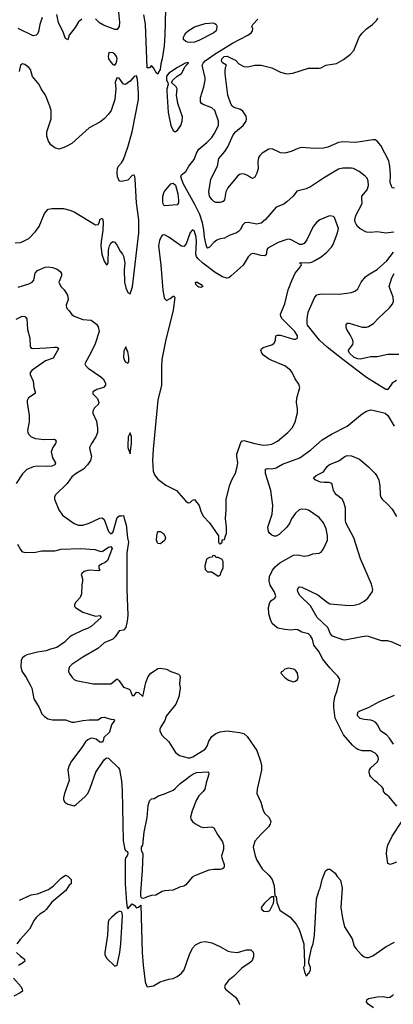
# Model space of a CAD drawing. Header units: inches. Extents: x 1384664 to 1536621, y 460766 to 646467.
# Tile 323 of 488: x 1511923 to 1515400, y 516908 to 526074. Entities that reach past the tile are written whole.
import ezdxf

# ---------------------------------------------------------------- set-up
doc = ezdxf.new("R2010")
doc.units = ezdxf.units.IN
doc.header["$MEASUREMENT"] = 0
doc.layers.add('B5511', color=7, linetype='Continuous')
doc.layers.add('B5512', color=7, linetype='Continuous')

msp = doc.modelspace()

# ---------------------------------------------------------------- linework, layer by layer
at = {"layer": 'B5511', "color": 5}
for points, elevation in [([(1511949, 520000), (1511983.8, 519950), (1512027.2, 519870), (1512035.3, 519850), (1512054.6, 519750), (1512103.1, 519670), (1512130, 519610.6), (1512150, 519590.4), (1512186, 519566), (1512230, 519556.5), (1512350, 519554.9), (1512410, 519533.4), (1512430, 519533.1), (1512510, 519550.3), (1512570, 519557.4), (1512650, 519555.3), (1512683.2, 519576.8), (1512710, 519580.5), (1512770, 519563.1), (1512799.3, 519559.3), (1512806.8, 519550), (1512778, 519510), (1512757.9, 519442.1), (1512706, 519390), (1512698.8, 519361.2), (1512691.1, 519348.9), (1512670, 519348.7), (1512634.8, 519374.8), (1512610, 519383.7), (1512590, 519385.1), (1512556.3, 519370), (1512534.4, 519350), (1512501.8, 519298.2), (1512405.5, 519170), (1512383.8, 519130), (1512372.7, 519090), (1512383, 518990), (1512340.5, 518870), (1512330.7, 518830), (1512331, 518810), (1512344.7, 518790), (1512370.6, 518770.6), (1512430, 518754.8), (1512450, 518766.8), (1512530, 518838), (1512556.2, 518870), (1512579.3, 518920.7), (1512632.7, 519070), (1512710, 519184.7), (1512730, 519202), (1512750, 519198), (1512844, 519110), (1512852.4, 519092.4), (1512869.3, 518989.3), (1512876.4, 518896.4), (1512885.2, 518430), (1512900.8, 518350), (1512910, 518338), (1512925.5, 518330), (1512928.6, 518310), (1512922.5, 518290), (1512908.5, 518271.5), (1512906.2, 518250), (1512906, 518030), (1512916.7, 517856.7), (1512922.8, 517810), (1512930, 517798), (1512970, 517842), (1512990, 517832), (1513010, 517804.7), (1513030, 517812), (1513050, 517832), (1513064.5, 517390), (1513072.2, 517272.2), (1513090, 517116), (1513102.5, 517082.5), (1513110, 517070.7), (1513170, 517079.1), (1513230, 517117.3), (1513310, 517141.6), (1513350, 517148.9), (1513390, 517166.5), (1513410, 517180.9), (1513430, 517198), (1513452.9, 517230), (1513502.2, 517370), (1513530, 517431.8), (1513558.4, 517461.6), (1513610, 517485.4), (1513650, 517492.4), (1513710, 517479.7), (1513786.4, 517446.4), (1513862.9, 517402.9), (1513890, 517395.2), (1513950, 517391.3), (1514034.2, 517414.2), (1514074.2, 517414.2), (1514094.6, 517394.6), (1514098.5, 517378.5), (1514098, 517350), (1514082, 517310), (1514059.1, 517290), (1513990, 517245.7), (1513914.3, 517165.7), (1513866.4, 517130), (1513836.4, 517090), (1513830.4, 517070), (1513838, 517050), (1513930, 516973.1), (1513960.3, 516930), (1513970, 516906)], 720), ([(1512382, 520000), (1512385.3, 519990), (1512410.3, 519950.3), (1512430, 519932.7), (1512450, 519922.4), (1512607.6, 519892.4), (1512770, 519890.3), (1512830, 519937.3), (1512850, 519919.1), (1512890, 519859.5), (1512941.6, 519841.6), (1512952.8, 519832.8), (1512970, 519782), (1512990, 519782), (1513010, 519812), (1513028.4, 519811.6), (1513070, 519774), (1513097.2, 519902.8), (1513119.2, 519960.8), (1513145.1, 519990), (1513160, 520000)], 740), ([(1513348.6, 520000), (1513401, 519981), (1513411.3, 519971.3), (1513417.3, 519957.3), (1513410.4, 519890), (1513417.6, 519850), (1513404.9, 519770), (1513377.4, 519702.6), (1513286.4, 519590), (1513275.3, 519550), (1513235.3, 519490), (1513228.4, 519470), (1513228, 519450), (1513250.4, 519410.4), (1513310, 519350.8), (1513372.5, 519252.5), (1513410, 519225.5), (1513490, 519202), (1513510, 519200.9), (1513533.6, 519210), (1513650, 519283.1), (1513667.2, 519310), (1513682, 519358), (1513710, 519400.4), (1513747, 519430), (1513790, 519445.8), (1513853.3, 519453.3), (1513970, 519439.6), (1514010, 519428.7), (1514041.2, 519401.2), (1514130.4, 519270), (1514165.5, 519170), (1514173.4, 519130), (1514172.2, 519087.8), (1514132.4, 518910), (1514130.6, 518870), (1514167.7, 518790), (1514190, 518711.3), (1514204.7, 518684.7), (1514245.8, 518645.8), (1514259.1, 518610), (1514254.9, 518585.1), (1514239.9, 518560.1), (1514167.7, 518490), (1514112.3, 518427.7), (1514097.1, 518370), (1514114.9, 518290), (1514130.4, 518250), (1514179.3, 518170), (1514243.1, 518110), (1514272.4, 518070), (1514290.6, 518009.4), (1514298, 517918), (1514310, 517912), (1514316.8, 517856.8), (1514345.5, 517785.5), (1514438.8, 517718.8), (1514495.2, 517655.2), (1514525.2, 517605.2), (1514566, 517470), (1514566, 517430), (1514571.3, 517410), (1514572, 517270), (1514564.7, 517250), (1514572, 517210), (1514590, 517174), (1514602, 517178), (1514606, 517190), (1514618, 517202), (1514628.7, 517230), (1514628.7, 517250), (1514615.3, 517290), (1514615.3, 517310), (1514639, 517430), (1514652.7, 517470), (1514666, 517550), (1514686.6, 517890), (1514709.4, 517970.6), (1514719, 517990), (1514739, 518070), (1514770, 518151.3), (1514790, 518164.7), (1514810, 518164.7), (1514819.8, 518159.8), (1514858, 518130), (1514877.3, 518097.3), (1514910, 518062), (1514924, 517990), (1514910.4, 517810), (1514926.4, 517710), (1514946.4, 517630), (1515016.3, 517516.3), (1515035.5, 517450), (1515050, 517426.8), (1515101, 517370), (1515130, 517350.7), (1515150, 517344), (1515170, 517344), (1515210, 517360.5), (1515333.9, 517446.1), (1515410, 517486.4)], 740), ([(1514357.3, 520000), (1514354, 519990), (1514390.9, 519950.9), (1514425.2, 519925.2), (1514470, 519910.8), (1514490, 519916), (1514509.3, 519930.7), (1514513.2, 519950), (1514509.4, 519990), (1514502.2, 520000)], 760), ([(1515431.8, 518751.8), (1515360.2, 518840.2), (1515330, 518864), (1515308.7, 518890), (1515308, 518910), (1515295.3, 518930), (1515254, 518970), (1515227.3, 518987.3), (1515190, 519025.2), (1515181, 519041), (1515174, 519070), (1515177, 519090), (1515189.3, 519110), (1515253.9, 519166.1), (1515261.1, 519190), (1515257.7, 519210), (1515246, 519230), (1515230, 519244.7), (1515190, 519266.9), (1515110, 519268.6), (1515070, 519281.2), (1515050, 519292.5), (1515018.7, 519318.7), (1514937.3, 519417.3), (1514859.4, 519570), (1514846.8, 519670), (1514846.9, 519710), (1514855.6, 519770), (1514877.7, 519830), (1514900.9, 519930), (1514898.4, 519938.4), (1514883, 519963), (1514847.5, 520000)], 740), ([(1515402, 519330), (1515365.7, 519385.7), (1515337.4, 519417.4), (1515285.1, 519450), (1515254, 519510), (1515236.3, 519530), (1515210, 519546.6), (1515191.7, 519551.7), (1515130, 519557.6), (1515090.8, 519569.2), (1515066, 519594), (1515065.2, 519610), (1515072.7, 519630), (1515082.3, 519637.7), (1515170.5, 519669.5), (1515270, 519727.6), (1515410, 519786)], 720), ([(1515430, 518229.7), (1515390, 518214.5), (1515369.5, 518209.5), (1515350, 518218), (1515335.1, 518310), (1515338.7, 518350), (1515348.6, 518390), (1515390, 518472.7), (1515479.6, 518610)], 740), ([(1511922.5, 517877.5), (1512030, 517928.4), (1512090, 517937.6), (1512190, 517977.8), (1512238.9, 518010), (1512310, 518082), (1512350, 518110.6), (1512370, 518102), (1512402, 518070), (1512403.6, 518063.6), (1512401, 518030), (1512384.7, 518015.3), (1512353.1, 517966.9), (1512222.1, 517857.9), (1512170, 517790.8), (1512150, 517772.4), (1512110, 517747.3), (1512079.8, 517720.2), (1512057.8, 517690), (1512013.3, 517606.7), (1511926.4, 517510), (1511897.3, 517470)], 680), ([(1511894, 517390), (1511930, 517355.8), (1511968, 517328), (1511970.4, 517310), (1511950.5, 517290), (1511911.4, 517268.6)], 680), ([(1511864.9, 517150), (1511936.9, 517070), (1511947.2, 517050), (1511948.5, 517030), (1511926.8, 517013.2), (1511870, 516983.2)], 680), ([(1515215.2, 516875.2), (1515165.6, 516910), (1515149.6, 516930), (1515152.3, 516950), (1515170, 516961.3), (1515250, 516978.5), (1515310, 516980.3), (1515350, 516972.2), (1515366, 516974), (1515391.3, 516988.7), (1515400.5, 516999.5)], 720)]:
    msp.add_lwpolyline(points, dxfattribs=dict(at, elevation=elevation))
for points, elevation in [([(1513630, 518552.7), (1513710, 518560.4), (1513730.4, 518550), (1513763.8, 518490), (1513810, 518420.5), (1513821.3, 518390), (1513820.2, 518350), (1513802.4, 518290), (1513804, 518270), (1513826.3, 518210), (1513827, 518190), (1513822, 518178), (1513811.5, 518168.5), (1513790, 518162.2), (1513730, 518162.9), (1513684.8, 518155.2), (1513550, 518103), (1513529.1, 518090.9), (1513470, 518021.2), (1513450, 518006), (1513410, 517997), (1513350, 517971.8), (1513270, 517963.6), (1513250, 517957.6), (1513190, 517925.1), (1513150, 517921.6), (1513110, 517909.6), (1513090, 517897.6), (1513070, 517892.7), (1513058, 517898), (1513051.6, 517911.6), (1513049.7, 517949.7), (1513066.2, 518153.8), (1513071.6, 518310), (1513060.7, 518330), (1513057.3, 518350), (1513058.1, 518370), (1513070.2, 518390), (1513080.4, 518510), (1513110, 518645.5), (1513120, 518760), (1513130, 518801.6), (1513150, 518820.5), (1513175.9, 518824.1), (1513215.3, 518850), (1513270, 518866.7), (1513350, 518902), (1513370, 518915.3), (1513416.7, 518963.3), (1513464.1, 518995.9), (1513506.9, 519033.1), (1513535.1, 519050), (1513570, 519064.7), (1513673, 519073), (1513678.8, 519070), (1513683.8, 519050), (1513657.4, 518970), (1513644.9, 518910), (1513631.2, 518888.8), (1513591.1, 518848.9), (1513570, 518812), (1513527.2, 518710), (1513513.4, 518650), (1513517.3, 518630), (1513530.8, 518610), (1513552.3, 518592.3), (1513610, 518560.5)], 720), ([(1514270, 517908.7), (1514250, 517897.2), (1514201, 517850), (1514171.3, 517810), (1514178, 517790), (1514195.3, 517775.3), (1514230, 517771), (1514250, 517781), (1514283.7, 517850), (1514289.2, 517870), (1514287.3, 517907.3)], 740), ([(1512855.3, 517775.3), (1512830, 517763.5), (1512780.4, 517719.6), (1512752.4, 517690), (1512746.1, 517673.9), (1512741.3, 517550), (1512715.8, 517390), (1512716.4, 517370), (1512730, 517338.8), (1512810, 517264), (1512830, 517273.4), (1512833.9, 517286.1), (1512855.5, 517390), (1512864.5, 517470), (1512880.5, 517730), (1512877.6, 517757.6), (1512869.6, 517769.6)], 720)]:
    msp.add_lwpolyline(points, close=True, dxfattribs=dict(at, elevation=elevation))
at = {"layer": 'B5512', "color": 5}
for points, elevation in [([(1513283.5, 526296.5), (1513273.8, 525930), (1513267.1, 525830), (1513250, 525709), (1513236.7, 525663.3), (1513230, 525608.7), (1513215.2, 525584.8), (1513210, 525566), (1513196.4, 525576.4), (1513170, 525626), (1513150, 525646), (1513130, 525626), (1513110, 525626), (1513093.7, 526033.7), (1513079.7, 526119.7)], 740), ([(1512842.7, 526142.7), (1512853.6, 526050), (1512850.1, 526009.9), (1512830, 525981.6), (1512810, 525981.9), (1512703.2, 526023.2), (1512665.6, 526045.6), (1512630, 526080.5)], 740), ([(1512133.2, 526093.2), (1512110.4, 526029.6), (1512097.6, 525962.4), (1512090, 525942), (1512078, 525930), (1512050, 525922.7), (1511910, 525991.2)], 740), ([(1512500.3, 526079.7), (1512470, 526054), (1512438.8, 526001.2), (1512382.8, 525930), (1512370, 525886), (1512350, 525898), (1512325.8, 525965.8), (1512283.8, 526043.8), (1512270, 526122)], 740), ([(1515404.7, 524095.3), (1515330, 524087), (1515250, 524097.6), (1515190, 524093.8), (1515150, 524096.8), (1515090, 524126.3), (1515068.1, 524148.1), (1515054.3, 524170), (1515045, 524190), (1515042.5, 524210), (1515050.4, 524249.6), (1515103.2, 524350), (1515109, 524370), (1515105.5, 524410), (1515108.3, 524430), (1515158, 524490), (1515168.6, 524530), (1515167.1, 524570), (1515157.1, 524597.1), (1515138.2, 524618.2), (1515082, 524662), (1515030, 524687.2), (1515010, 524691), (1514930, 524691), (1514890, 524681.1), (1514750, 524597.7), (1514630, 524518), (1514590, 524499.6), (1514502.6, 524477.4), (1514467.7, 524430), (1514410, 524377), (1514382.6, 524357.4), (1514310, 524327.3), (1514210, 524213), (1514170, 524180.7), (1514130, 524169.6), (1514050, 524187.1), (1514018.6, 524181.4), (1513997.7, 524162.3), (1513977.8, 524122.2), (1513958.6, 524101.4), (1513939.3, 524090), (1513873.7, 524066.3), (1513830, 524038.7), (1513790, 524034.7), (1513758, 524022), (1513730, 523999.6), (1513690, 523955.1), (1513670, 523946.6), (1513667.6, 523950), (1513657, 523977), (1513642.2, 524050), (1513637, 524117), (1513623.9, 524183.9), (1513598.8, 524258.8), (1513554.3, 524354.3), (1513444.5, 524550), (1513422.9, 524610), (1513429.2, 524630), (1513470, 524661.6), (1513497.4, 524710), (1513546.4, 524773.6), (1513567.9, 524830), (1513590, 524868.8), (1513666, 524930), (1513710, 524975.8), (1513734.5, 525010), (1513773.1, 525090), (1513772.1, 525130), (1513738.3, 525230), (1513712.7, 525252.7), (1513630, 525283.5), (1513614.8, 525294.8), (1513605.1, 525310), (1513605.6, 525350), (1513636.9, 525450), (1513649.7, 525510), (1513648.2, 525531.8), (1513620.3, 525650), (1513629.2, 525670), (1513647.8, 525690), (1513742.6, 525757.4), (1513903.7, 525856.2), (1514047.6, 525930), (1514077, 525950), (1514089.5, 525970), (1514092.3, 525990), (1514083.7, 526010), (1514093.3, 526030), (1514139.8, 526080.2)], 740), ([(1515410, 524504.5), (1515390, 524509.6), (1515370, 524558), (1515373.1, 524630), (1515368.8, 524708.8), (1515358.7, 524758.7), (1515282.4, 524902.4), (1515250, 524941.6), (1515230, 524954.7), (1515210, 524956.9), (1515051.5, 524931.5), (1514930, 524938), (1514890, 524930.8), (1514790, 524888.4), (1514750, 524876.9), (1514670, 524873.3), (1514550, 524882.6), (1514510, 524874.7), (1514450, 524845.7), (1514390, 524831.1), (1514350, 524834.7), (1514273, 524873), (1514242.8, 524870), (1514178.4, 524830), (1514158, 524810), (1514145.5, 524790), (1514138.6, 524750), (1514142.3, 524690), (1514130, 524645.2), (1514110, 524606.6), (1514090, 524595.1), (1514070, 524603.7), (1514044.4, 524624.4), (1514016.4, 524636.4), (1513990, 524638.3), (1513970, 524632.8), (1513950, 524618.7), (1513859.6, 524510), (1513842.4, 524470), (1513830, 524396), (1513818, 524382), (1513790, 524371.3), (1513750, 524371.6), (1513730, 524381.6), (1513710, 524399.7), (1513689.8, 524430), (1513682.6, 524470), (1513703.1, 524590), (1513763.1, 524710), (1513777.5, 524782.5), (1513833, 524847), (1513861, 524890), (1513910, 525003.2), (1513931.4, 525028.6), (1514003.5, 525090), (1514030.4, 525129.6), (1514034.5, 525150), (1514030, 525175.1), (1514000.8, 525220.8), (1513976.7, 525236.7), (1513917.8, 525257.8), (1513902, 525270), (1513888.9, 525290), (1513860.4, 525370), (1513835.3, 525570), (1513834.7, 525605.3), (1513841.5, 525638.5), (1513848, 525650), (1513810, 525673.2), (1513801.6, 525690), (1513804.7, 525710), (1513827, 525730), (1513853, 525733), (1513910, 525707.7), (1513930, 525695.5), (1513962.3, 525662.3), (1514010, 525637.7), (1514045.4, 525634.6), (1514110, 525649.2), (1514170, 525651.6), (1514270, 525626.3), (1514350, 525586.4), (1514410, 525570.4), (1514463.9, 525576.1), (1514610, 525623), (1514710, 525621.3), (1514730, 525627), (1514773.2, 525650), (1514870, 525666.7), (1514937.3, 525702.7), (1514997.7, 525750), (1515032, 525788), (1515082.8, 525910), (1515110, 525948.8), (1515150.6, 525989.4), (1515207.6, 526030), (1515246.3, 526070), (1515256.4, 526090)], 720), ([(1511882, 523998), (1511930, 524000.7), (1511966.3, 524013.7), (1512010, 524038), (1512070, 524102), (1512104, 524150), (1512154, 524270), (1512189, 524310), (1512222.4, 524317.6), (1512330, 524316), (1512390, 524301.5), (1512430, 524283.6), (1512630, 524164.9), (1512652.9, 524167.1), (1512666.9, 524190), (1512670, 524214.8), (1512690, 524226), (1512697.6, 524210), (1512699.6, 524190), (1512695.6, 524110), (1512680.1, 524010), (1512678.8, 523970), (1512688.8, 523890), (1512710, 523824.9), (1512730, 523790.8), (1512741.2, 523798.8), (1512747, 523813), (1512749.8, 523930), (1512760.4, 523970), (1512770, 523993), (1512789.8, 524010.2), (1512810, 524001.6), (1512831.6, 523971.6), (1512857.6, 523917.6), (1512880.7, 523890), (1512890, 523871.3), (1512900.3, 523810), (1512894.7, 523745.3), (1512897.6, 523630), (1512910, 523578.8), (1512930, 523533.4), (1512950, 523520.7), (1512971.7, 523588.3), (1513031.9, 524090), (1513030.5, 524210.5), (1513008.9, 524370), (1512998.8, 524590), (1512994.4, 524614.4), (1512990, 524626.3), (1512986.2, 524626.2), (1512970, 524623.9), (1512930, 524580.5), (1512870, 524566), (1512855.3, 524570), (1512850, 524572.7), (1512833.7, 524610), (1512829.8, 524650), (1512834.5, 524690), (1512842.6, 524710), (1512870, 524740.3), (1512890, 524773.7), (1512930, 524886.5), (1512970, 525030.3), (1513028, 525330), (1513029.5, 525389.5), (1513018.4, 525518.4), (1513010, 525552.3), (1512990, 525545.1), (1512950, 525500.9), (1512909.3, 525469.3), (1512890, 525474), (1512850, 525528.7), (1512827.1, 525532.9), (1512810.8, 525490), (1512817.3, 525430), (1512807.9, 525332.1), (1512773.1, 525230), (1512750, 525195.6), (1512708.4, 525150), (1512670, 525118.7), (1512570, 525067), (1512410, 524922.8), (1512350, 524888.9), (1512290, 524869.8), (1512250, 524879.7), (1512212.4, 524910), (1512190, 524943.6), (1512175.9, 524990), (1512175.8, 525030), (1512217.4, 525150), (1512215.6, 525230), (1512205.4, 525270), (1512162.4, 525370), (1512122.9, 525430), (1512105.1, 525470), (1512043.9, 525543.9), (1512023.7, 525610), (1512010, 525629.2), (1511970, 525656), (1511950, 525662), (1511931, 525649), (1511917.3, 525590)], 760), ([(1515430, 522716.3), (1515390.5, 522690), (1515350.2, 522629.8), (1515330, 522629.8), (1515150, 522744.2), (1514929, 522909), (1514784.3, 523024.3), (1514712.9, 523090), (1514602, 523230), (1514597.7, 523250), (1514598.7, 523290), (1514608.1, 523350), (1514669.8, 523490.2), (1514687.4, 523512.6), (1514730, 523521.2), (1514900.7, 523519.3), (1515010, 523534.9), (1515049.6, 523550.4), (1515070, 523566.8), (1515099.6, 523630), (1515140.6, 523679.4), (1515174.2, 523705.8), (1515250, 523748.8), (1515341.1, 523830), (1515401.6, 523910)], 740), ([(1511910, 523583), (1512010, 523615.1), (1512040.2, 523630), (1512056.1, 523650), (1512067.2, 523712.8), (1512090, 523738.5), (1512159, 523770), (1512187.5, 523772.5), (1512230, 523767.4), (1512272.3, 523750), (1512299.7, 523730), (1512312.4, 523710), (1512311.3, 523690), (1512288.7, 523630), (1512306, 523590), (1512338, 523558), (1512368.3, 523508.3), (1512373, 523470), (1512354.8, 523414.8), (1512358.8, 523390), (1512384.4, 523364.4), (1512408.2, 523330), (1512430, 523315.3), (1512510, 523282), (1512590, 523276.5), (1512638.8, 523238.8), (1512653.9, 523213.9), (1512662.7, 523170), (1512625.1, 523054.9), (1512590, 522978), (1512530.8, 522870), (1512537.3, 522850), (1512561.6, 522830), (1512679.5, 522750), (1512701.6, 522730), (1512723, 522690), (1512722, 522670), (1512702.8, 522650), (1512641, 522630), (1512602.8, 522610), (1512604, 522590), (1512646.6, 522546.6), (1512660.5, 522510), (1512653.4, 522490), (1512620.7, 522459.3), (1512605.5, 522430), (1512603, 522410), (1512636.7, 522336.7), (1512646.2, 522270), (1512646.3, 522230), (1512632.8, 522190), (1512590.2, 522130), (1512573.7, 522090), (1512574.9, 522070), (1512593.1, 522010), (1512582.3, 521970), (1512554.4, 521930), (1512515.8, 521890), (1512447.4, 521850), (1512410, 521818.3), (1512364.6, 521755.4), (1512255.5, 521650), (1512247.7, 521630), (1512248.2, 521610), (1512288, 521510), (1512322.8, 521462.8), (1512430, 521382.6), (1512470, 521367.4), (1512510, 521368.8), (1512570, 521387.4), (1512670, 521432.8), (1512690, 521436), (1512710, 521421.6), (1512748.9, 521310), (1512770, 521288), (1512785, 521295), (1512793.7, 521306.3), (1512830, 521440.5), (1512850, 521456.3), (1512870, 521454), (1512890, 521458), (1512894, 521430), (1512912.8, 521370), (1512925.3, 521250), (1512934.9, 521210), (1512921.5, 521110), (1512918.8, 521010), (1512919.6, 520770), (1512930.6, 520530), (1512924.7, 520475.3), (1512910, 520415.1), (1512890, 520389.4), (1512850, 520385.2), (1512812.4, 520327.6), (1512790, 520305.6), (1512710, 520271.6), (1512650, 520219.5), (1512510, 520139.6), (1512410, 520069.6), (1512388.4, 520050), (1512379.5, 520030), (1512378.7, 520010), (1512382, 520000)], 740), ([(1515450, 522956.4), (1515350, 522956.8), (1515250, 522936.2), (1515190, 522935.9), (1515090, 522914.1), (1515070, 522915.2), (1515035.9, 522930), (1514992.3, 522970), (1514982.7, 522990), (1514984.1, 522995.9), (1515024.2, 523050), (1515027.8, 523070), (1515023, 523090), (1514999.6, 523139.6), (1514968.3, 523190), (1514961.3, 523210), (1514962, 523238), (1514972.1, 523247.9), (1514990, 523248.4), (1515110, 523210.2), (1515150, 523210.2), (1515170, 523217.2), (1515214.7, 523245.3), (1515263.5, 523296.5), (1515365.1, 523390), (1515390, 523423.7), (1515400.3, 523450), (1515398.4, 523490), (1515360.4, 523590), (1515385.4, 523670), (1515408.2, 523710)], 720), ([(1511890, 523287.3), (1511947, 523313), (1511970, 523310.4), (1511990.3, 523290), (1511995.3, 523190), (1512018.5, 523110), (1512022.4, 523030), (1512030, 523017.3), (1512052.2, 523012.2), (1512170, 523017.6), (1512246.4, 523026.4), (1512270, 523024), (1512279.3, 523019.3), (1512284, 523010), (1512235.6, 522924.4), (1512162.2, 522897.8), (1512038, 522810), (1512022.4, 522790), (1512022.4, 522770), (1512050.2, 522710.2), (1512054.2, 522650), (1512067.2, 522610), (1512066.6, 522593.4), (1512006.2, 522553.8), (1511994.3, 522530), (1511991.6, 522510), (1512011.9, 522390), (1512010.2, 522330), (1511996.1, 522250), (1511999.6, 522230), (1512011.8, 522210), (1512031, 522191), (1512070, 522174.2), (1512150, 522166), (1512248.2, 522168.2), (1512259.5, 522159.5), (1512263.8, 522150), (1512256.5, 522130), (1512230.3, 522090), (1512217.4, 522050), (1512230, 521996), (1512256.3, 521950), (1512250.7, 521930), (1512222.5, 521917.5), (1512186.7, 521913.3), (1512090, 521917.5), (1512050.1, 521909.9), (1511990, 521886.6), (1511950, 521846.3), (1511890, 521755.8)], 720), ([(1514847.5, 520000), (1514810, 520039.1), (1514742.5, 520122.5), (1514710, 520189.6), (1514661.7, 520250), (1514646.6, 520306.6), (1514630, 520339.5), (1514610, 520358), (1514550, 520372.4), (1514510, 520393), (1514490, 520395.6), (1514448.7, 520391.3), (1514390, 520396.1), (1514326.6, 520410), (1514296.4, 520430), (1514274.2, 520454.2), (1514256.5, 520490), (1514242.4, 520542.4), (1514238.4, 520601.6), (1514250, 520648.2), (1514270, 520670.3), (1514297.6, 520690), (1514305.4, 520710), (1514290.7, 520750), (1514253, 520810), (1514244.5, 520850), (1514248.2, 520890), (1514277.1, 520950), (1514300.4, 520979.6), (1514343.1, 521016.9), (1514470, 521090.3), (1514510, 521093.1), (1514570, 521081.1), (1514590, 521082), (1514614, 521086), (1514650, 521101.6), (1514710, 521107.7), (1514730, 521116), (1514751.8, 521148.2), (1514786.3, 521230), (1514788, 521270), (1514774.6, 521334.6), (1514749.6, 521390), (1514710, 521440.5), (1514610, 521506.6), (1514590, 521514), (1514550, 521516.2), (1514524.7, 521510), (1514490, 521479), (1514453.4, 521426.6), (1514437.3, 521390), (1514410.6, 521350), (1514338, 521282), (1514310, 521265.6), (1514290, 521266), (1514270, 521274.5), (1514252.3, 521290), (1514238.4, 521310), (1514233.6, 521350), (1514273.7, 521470), (1514279.7, 521550), (1514259.8, 521690), (1514209.7, 521850), (1514211.9, 521888.1), (1514230, 521894.9), (1514270, 521893.6), (1514310, 521902.4), (1514370, 521936.9), (1514530, 521996.1), (1514632.4, 522070), (1514736.5, 522163.5), (1514824.8, 522215.2), (1514969.5, 522290), (1515110, 522404.9), (1515149.7, 522430.3), (1515190, 522440.4), (1515210, 522438.4), (1515324.7, 522410), (1515350, 522390.6), (1515407.7, 522290)], 740), ([(1515506.3, 520226.3), (1515390, 520280.3), (1515350, 520292.5), (1515290, 520291.1), (1515170, 520332.4), (1515150, 520334.2), (1515090, 520326.8), (1514950, 520298.3), (1514930, 520299.7), (1514833.8, 520333.8), (1514815.2, 520355.2), (1514790, 520415), (1514690, 520507.9), (1514630, 520618), (1514530, 520714), (1514510, 520748), (1514509.5, 520770.5), (1514522, 520790), (1514530, 520793.4), (1514550, 520790.4), (1514699.1, 520719.1), (1514784.2, 520650), (1514810, 520636.9), (1514990, 520621), (1515035.7, 520624.3), (1515084.8, 520635.2), (1515130, 520659.7), (1515163.9, 520690), (1515205.4, 520750), (1515210.6, 520769.4), (1515198.2, 520818.2), (1515096.1, 521056.1), (1515033.6, 521250), (1514958.2, 521390), (1514954, 521414), (1514954.6, 521530), (1514937, 521590), (1514923.1, 521610), (1514872.6, 521650), (1514856, 521670), (1514844.7, 521690), (1514830, 521749), (1514818.8, 521758.8), (1514804.4, 521764.4), (1514756, 521764), (1514720.9, 521770), (1514672, 521790), (1514656, 521810), (1514682, 521830), (1514750, 521864.2), (1514785.7, 521914.3), (1514806.1, 521933.9), (1514894.3, 521965.7), (1514950, 522008.2), (1514970, 522017.6), (1515010, 522014.9), (1515084.1, 521984.1), (1515170, 521910.4), (1515230, 521850.6), (1515250, 521822.8), (1515265.7, 521785.7), (1515274.9, 521734.9), (1515278.3, 521650), (1515283.6, 521630), (1515296.5, 521610), (1515350, 521562), (1515390, 521518.7), (1515428.4, 521448.4)], 720), ([(1511903.8, 521190), (1511930, 521142.8), (1511944.4, 521124.4), (1511970, 521112.4), (1512070, 521117.8), (1512130.7, 521129.3), (1512249.7, 521130.3), (1512310, 521145.3), (1512491.2, 521151.2), (1512623.1, 521143.1), (1512670, 521125.3), (1512690, 521124.4), (1512750, 521163.8), (1512770, 521170.8), (1512783.7, 521150), (1512739.9, 521040.1), (1512720.1, 521019.9), (1512690, 521008.4), (1512661.3, 520990), (1512661.3, 520970), (1512667.7, 520950), (1512658.3, 520941.7), (1512570, 520948.7), (1512523.7, 520936.3), (1512500.4, 520919.6), (1512494, 520910), (1512508, 520870), (1512508.2, 520850), (1512502, 520810), (1512499.5, 520730), (1512485.5, 520694.5), (1512445.5, 520650), (1512434, 520630), (1512434.8, 520610), (1512442, 520602), (1512510, 520557.1), (1512630, 520522), (1512670, 520526), (1512680.7, 520510), (1512590, 520425.8), (1512554.6, 520405.4), (1512509.5, 520390.5), (1512410, 520341.8), (1512390, 520328.9), (1512340.8, 520279.2), (1512270, 520230.7), (1512210, 520214.6), (1512170, 520197.5), (1512090, 520185), (1511990, 520160.9), (1511968.2, 520150), (1511950, 520133.6), (1511937.6, 520110), (1511934.9, 520050), (1511942, 520010), (1511949, 520000)], 720), ([(1513160, 520000), (1513210, 520033.7), (1513230, 520037.6), (1513290, 520028.2), (1513330, 520006.7), (1513348.6, 520000)], 740), ([(1514502.2, 520000), (1514490, 520017), (1514470, 520027), (1514423.5, 520036.5), (1514391.1, 520028.9), (1514370, 520006), (1514358, 520002), (1514357.3, 520000)], 760)]:
    msp.add_lwpolyline(points, dxfattribs=dict(at, elevation=elevation))
for points, elevation in [([(1513510, 525860.4), (1513485.7, 525865.7), (1513469.2, 525870), (1513448.3, 525888.3), (1513447.8, 525910), (1513455.8, 525930), (1513468.3, 525950), (1513490, 525971.6), (1513550, 526006.7), (1513650, 526037.8), (1513723.7, 526043.7), (1513739.3, 526039.3), (1513750.3, 526030.3), (1513756.7, 526016.7), (1513754.8, 525985.2), (1513750.7, 525969.3), (1513730.3, 525950), (1513590, 525879), (1513550, 525864.1)], 740), ([(1512752, 525768), (1512745.5, 525734.5), (1512750.8, 525710), (1512770, 525678), (1512790, 525656), (1512810, 525651.3), (1512821.2, 525670), (1512826, 525690), (1512829.3, 525710), (1512825.2, 525730), (1512810, 525754), (1512790, 525764)], 760), ([(1513490, 525676.2), (1513463.7, 525670), (1513392.3, 525630), (1513310, 525575.7), (1513289.4, 525549.4), (1513288.1, 525510), (1513300.7, 525490), (1513304.7, 525470), (1513293.7, 525430), (1513292.7, 525407.3), (1513303.7, 525210), (1513330, 525090.3), (1513350, 525042.6), (1513370, 525028.4), (1513393.6, 525050), (1513421.6, 525090), (1513434.7, 525130), (1513437.4, 525170), (1513393.7, 525293.7), (1513382.6, 525370), (1513387.3, 525430), (1513379.5, 525450), (1513337, 525490), (1513348.3, 525510), (1513390, 525549.1), (1513430, 525572.8), (1513462.9, 525637.1), (1513476.5, 525650), (1513479.5, 525660.5), (1513494, 525670)], 760), ([(1513270, 524342.4), (1513263, 524350), (1513255.2, 524375.2), (1513254, 524430), (1513268.2, 524471.8), (1513330, 524544.9), (1513350, 524551.7), (1513373.2, 524533.2), (1513393.8, 524453.8), (1513401.9, 524390), (1513400.2, 524370), (1513390, 524349.7)], 740), ([(1514810, 524246.6), (1514790, 524240.7), (1514716, 524210), (1514687.7, 524190), (1514654.9, 524150), (1514596.2, 524023.8), (1514570, 523989.2), (1514550, 523980.9), (1514530, 523980.9), (1514450, 524025.6), (1514430, 524029.6), (1514410, 524026.3), (1514330, 523998.3), (1514232.7, 523947.3), (1514222.3, 523930), (1514215.5, 523884.5), (1514205.5, 523874.5), (1514170, 523877.1), (1514110, 523895.3), (1514090, 523896), (1514074, 523890), (1514050, 523866.6), (1514003.8, 523790), (1513892.2, 523687.8), (1513870, 523672), (1513852.2, 523667.8), (1513810, 523679.3), (1513741.9, 523721.9), (1513626.3, 523806.3), (1513579.6, 523850), (1513568.3, 523870), (1513563.6, 523890), (1513568.6, 524008.6), (1513564.1, 524050), (1513550, 524100.7), (1513530, 524118.4), (1513510, 524091.8), (1513473.2, 523986.8), (1513450, 523963.2), (1513430, 523964.9), (1513310.5, 524050.5), (1513270, 524069.5), (1513250, 524066.5), (1513242.1, 524057.9), (1513222.8, 524017.2), (1513214.5, 523970), (1513235.7, 523790), (1513255.4, 523555.4), (1513266.9, 523486.9), (1513270, 523477.1), (1513290, 523460.4), (1513322, 523478), (1513350, 523500.5), (1513359.3, 523499.3), (1513367.7, 523487.7), (1513352.8, 523370), (1513279.4, 523080.6), (1513247.3, 522910), (1513241.4, 522841.4), (1513244.2, 522670), (1513208.7, 522531.3), (1513164, 522076), (1513159.7, 521970), (1513166, 521870), (1513177.8, 521837.8), (1513210, 521797.1), (1513282, 521742), (1513384, 521690), (1513470, 521590.7), (1513490, 521577.3), (1513510, 521580.7), (1513530, 521601), (1513550, 521606), (1513594.9, 521550), (1513610, 521498), (1513630, 521451), (1513690.8, 521390), (1513772, 521270), (1513774, 521210), (1513778, 521198), (1513790, 521194), (1513806, 521210), (1513807.3, 521232.7), (1513830, 521234), (1513838, 521270), (1513848.4, 521291.6), (1513849, 521350), (1513839.3, 521430), (1513846, 521510), (1513846, 521610), (1513877.7, 521742.3), (1513897, 521790), (1513930, 521851.3), (1513947.3, 521910), (1513953.3, 521950), (1513943.6, 522010), (1513944.7, 522030), (1513981.8, 522138.2), (1513990, 522150.5), (1514010, 522154.9), (1514110, 522128.2), (1514190, 522114.3), (1514230, 522114.6), (1514270, 522122.6), (1514322, 522150), (1514418.4, 522230), (1514461.8, 522278.2), (1514488, 522330), (1514507, 522413), (1514508.2, 522450), (1514500.4, 522510), (1514502, 522550), (1514529.6, 522650), (1514521.7, 522681.7), (1514486, 522730), (1514459.3, 522790), (1514442.7, 522810), (1514390, 522851.8), (1514270, 522899.6), (1514237.1, 522917.1), (1514192.7, 522950), (1514176, 522970), (1514167, 522993), (1514173.2, 523010), (1514190, 523022), (1514270, 523045.5), (1514290, 523062), (1514302.4, 523090), (1514307.8, 523130), (1514322.2, 523137.8), (1514350, 523137.1), (1514470, 523099.5), (1514490, 523100.5), (1514509, 523110), (1514509.5, 523130), (1514483.9, 523170), (1514364.8, 523290), (1514352.7, 523310), (1514348.9, 523331.1), (1514391.8, 523430), (1514421, 523559), (1514455.2, 523644.8), (1514487.2, 523712.8), (1514534, 523770), (1514536.4, 523783.6), (1514546, 523790), (1514542, 523802), (1514528, 523810), (1514550, 523814), (1514611.1, 523811.1), (1514642, 523818), (1514670, 523830.7), (1514730, 523866), (1514782.7, 523910), (1514824.2, 523955.8), (1514839.5, 523980.5), (1514882, 524090), (1514889.7, 524130), (1514851.6, 524231.6), (1514842, 524242)], 760), ([(1513610, 523582), (1513590, 523583.7), (1513581.2, 523590), (1513562.7, 523610), (1513558, 523630), (1513576, 523630), (1513613, 523610), (1513626, 523590)], 760), ([(1512910, 523029), (1512893, 522990), (1512890.4, 522930), (1512894.9, 522910), (1512906, 522890), (1512930, 522877.1), (1512938.3, 522890), (1512940.3, 522930), (1512930, 522986), (1512920.1, 523000.1)], 760), ([(1512950, 522229.2), (1512932.7, 522190), (1512928.7, 522110), (1512930.6, 522090.6), (1512950, 522032), (1512964.2, 522130), (1512963, 522190)], 760), ([(1513230, 521195.1), (1513210, 521198.4), (1513201.3, 521210), (1513197.7, 521230), (1513200.7, 521270), (1513210, 521307.7), (1513234, 521310), (1513260.7, 521290), (1513274, 521270), (1513278.8, 521250), (1513274, 521230), (1513250, 521206)], 740), ([(1513730, 521086), (1513718, 521082), (1513714, 521070), (1513690, 521068), (1513670, 521058), (1513662, 521050), (1513644.7, 520990), (1513650, 520954), (1513670, 520934), (1513710, 520934), (1513770, 520892), (1513790, 520902), (1513798, 520930), (1513818, 520970), (1513818, 521030), (1513808.4, 521048.4), (1513770, 521068), (1513750, 521068), (1513742, 521082)], 760)]:
    msp.add_lwpolyline(points, close=True, dxfattribs=dict(at, elevation=elevation))

doc.saveas('drawing.dxf')
